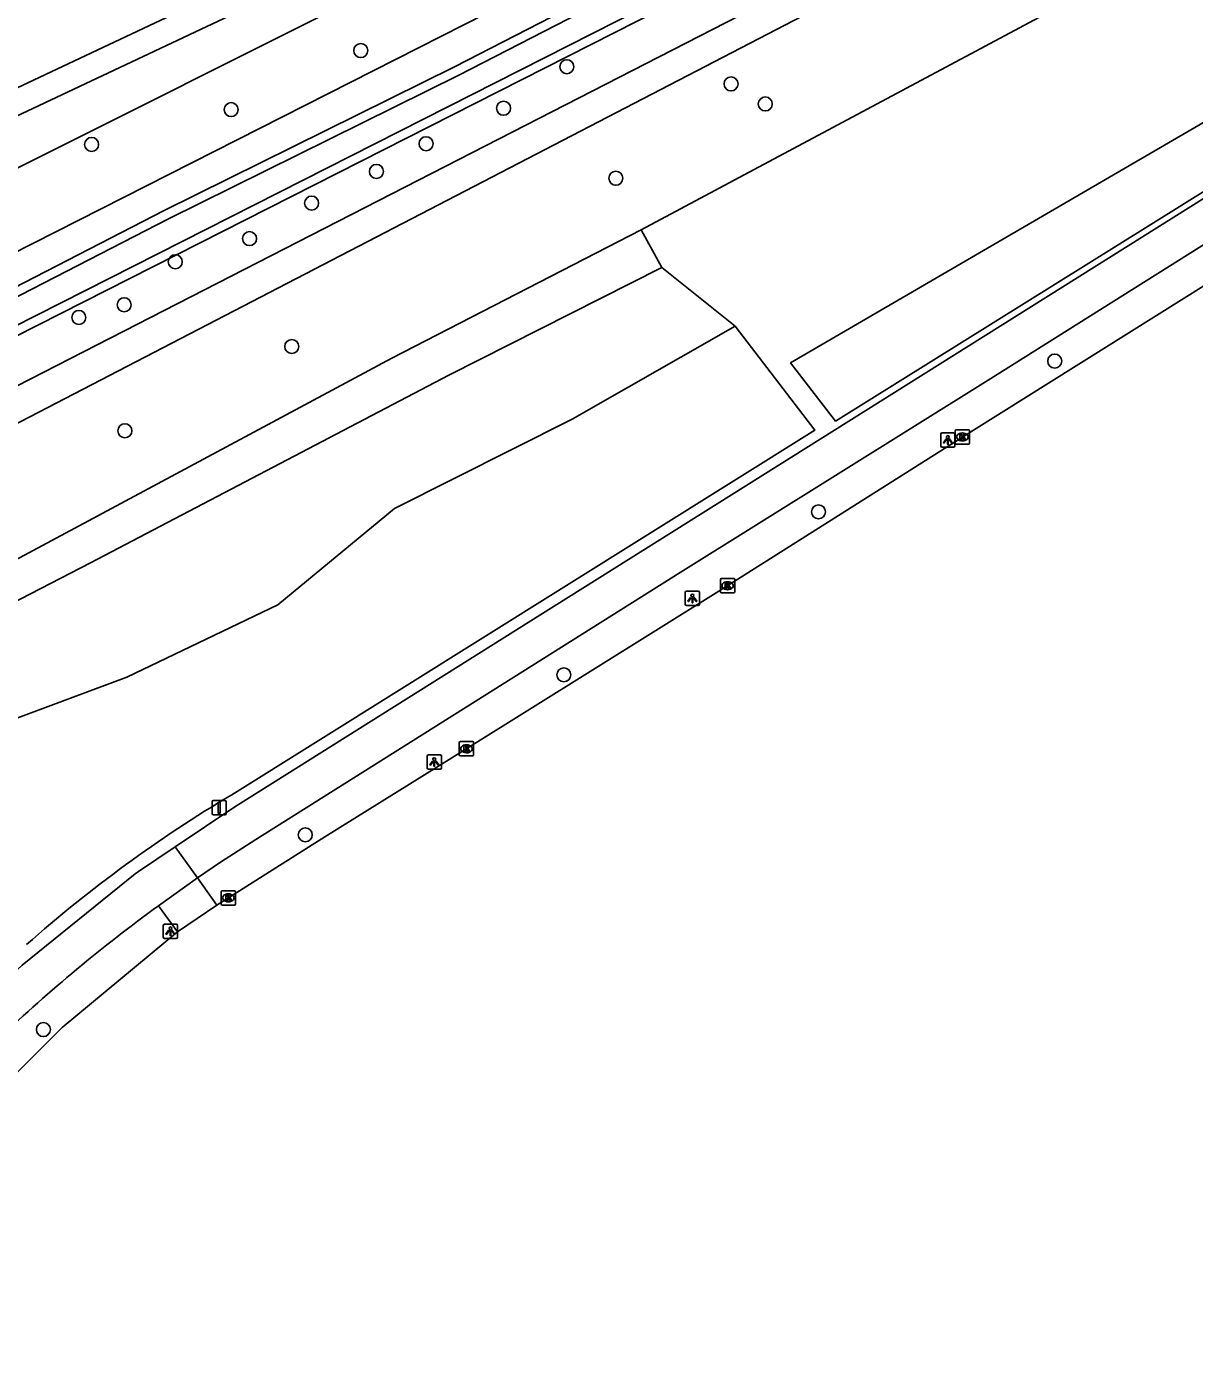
# Model space of a CAD drawing. Extents: x 158838 to 160074, y 386376 to 387776.
# Drawn here: x 159654.6 to 159736.2, y 387029.6 to 387122 of the extents above; entities that cross this region are included whole.
import ezdxf

# ---------------------------------------------------------------- set-up
doc = ezdxf.new("R2010")
doc.units = 0
for name, color, linetype in [('IMGEO_Boom', 7, 'Continuous'), ('IMGEO_Fietspad_gesloten', 7, 'Continuous'), ('IMGEO_Groenvoorziening', 7, 'Continuous'), ('IMGEO_Hek', 7, 'Continuous'), ('IMGEO_Kolk', 7, 'Continuous'), ('IMGEO_Lichtpunt', 7, 'Continuous'), ('IMGEO_Rijbaan_lokaal_gesloten', 7, 'Continuous'), ('IMGEO_Verkeersbordpaal', 7, 'Continuous'), ('IMGEO_Voetpad_halfverhard', 7, 'Continuous'), ('IMGEO_Voetpad_open', 7, 'Continuous'), ('IMGEO_Waterloop', 7, 'Continuous')]:
    doc.layers.add(name, color=color, linetype=linetype)

msp = doc.modelspace()

# ---------------------------------------------------------------- linework, layer by layer
at = {"layer": 'IMGEO_Boom'}
for centre in [(159677.93, 387120.309), (159692.33, 387119.182), (159703.798, 387117.979), (159706.194, 387116.578), (159668.88, 387116.185), (159687.906, 387116.283), (159682.492, 387113.804), (159659.129, 387113.753), (159679.022, 387111.868), (159695.747, 387111.392), (159674.497, 387109.655), (159670.162, 387107.174), (159664.974, 387105.558), (159661.405, 387102.556), (159658.237, 387101.669), (159673.11, 387099.639), (159726.409, 387098.623), (159661.455, 387093.756), (159709.906, 387088.09), (159692.12, 387076.708), (159674.055, 387065.531), (159655.756, 387051.928)]:
    msp.add_circle(centre, 0.489, dxfattribs=at)
at = {"layer": 'IMGEO_Fietspad_gesloten'}
for points in [[(159664.962, 387064.683), (159669.143, 387067.488), (159691.436, 387081.491), (159720.405, 387099.695), (159809.54, 387155.64), (159810.061, 387155.967), (159863.289, 387189.363), (159865.511, 387190.884), (159867.589, 387192.598), (159869.505, 387194.491), (159871.244, 387196.547), (159872.148, 387197.781), (159876.474, 387203.301)], [(159828.08, 387164.155), (159811.527, 387153.742), (159811.277, 387153.585), (159721.943, 387097.407), (159700.242, 387083.854), (159670.599, 387065.207), (159668.133, 387063.629), (159666.525, 387062.536)], [(159630.181, 387027.448), (159630.968, 387028.858), (159636.132, 387036.681), (159641.975, 387044.011), (159650.9, 387053.321), (159654.276, 387056.426), (159662.176, 387062.797), (159662.404, 387062.966), (159664.962, 387064.683)], [(159664.962, 387064.683), (159666.525, 387062.536)], [(159663.793, 387060.577), (159666.525, 387062.536)]]:
    msp.add_lwpolyline(points, dxfattribs=at)
msp.add_arc((159730.339, 386969.196), 113.044, 126.06293, 133.38041, dxfattribs=at)
at = {"layer": 'IMGEO_Groenvoorziening'}
for points in [[(159645.524, 387301.577), (159644.629, 387300.367), (159644.33, 387299.482), (159675.523, 387237.448), (159682.094, 387240.453), (159683.266, 387240.095), (159688.637, 387229.572), (159690.486, 387224.919), (159726.279, 387154.67), (159725.966, 387153.209), (159702.548, 387141.837), (159688.429, 387133.977), (159639.415, 387110.896), (159634.721, 387108.086)], [(159634.959, 387107.068), (159640.126, 387109.263), (159689.331, 387132.453), (159704.278, 387139.271), (159727.889, 387152.066), (159728.219, 387154.935), (159692.561, 387226.295), (159684.987, 387241.17), (159680.083, 387243.725), (159677.111, 387244.05), (159647.826, 387299.765), (159649.733, 387301.496)], [(159621.159, 387087.114), (159637.161, 387095.227), (159664.203, 387109.128), (159684.482, 387119.174), (159721.072, 387137.979), (159781.198, 387168.407), (159855.649, 387206.702), (159873.796, 387216.367), (159882.45, 387221.507), (159893.934, 387227.463)], [(159896.766, 387226.1), (159881.92, 387217.198), (159872.238, 387211.618), (159857.493, 387204.28), (159755.19, 387151.759), (159650.522, 387098.688), (159630.344, 387088.139), (159559.038, 387051.555), (159555.323, 387049.194), (159554.469, 387048.652)], [(159697.521, 387107.796), (159737.341, 387129.061), (159774.317, 387148.229), (159848.513, 387185.755), (159868.077, 387196.362), (159868.422, 387197.445), (159870.546, 387204.112)], [(159731.658, 387150.945), (159730.167, 387148.719), (159710.495, 387139.641), (159704.963, 387138.257), (159690.261, 387130.314), (159640.93, 387105.599), (159634.868, 387102.636)], [(159733.757, 387146.818), (159733.768, 387146.796), (159718.418, 387139.009), (159650.28, 387104.441), (159619.739, 387088.947)], [(159766.727, 387132.726), (159768.341, 387130.141), (159711.099, 387094.433), (159707.958, 387098.492), (159766.727, 387132.726)], [(159636.095, 387075.247), (159680.111, 387098.832), (159697.521, 387107.796)], [(159697.521, 387107.796), (159698.971, 387105.166)], [(159698.971, 387105.166), (159684.087, 387097.647), (159659.049, 387084.521), (159637.346, 387073.321)], [(159704.087, 387101.061), (159698.971, 387105.166)], [(159612.197, 387053.349), (159626.268, 387061.175), (159646.637, 387070.979), (159661.593, 387076.548), (159672.132, 387081.59), (159680.283, 387088.316), (159692.696, 387094.559), (159704.087, 387101.061)], [(159704.087, 387101.061), (159709.655, 387093.806), (159668.918, 387068.335)]]:
    msp.add_lwpolyline(points, dxfattribs=at)
msp.add_arc((159718.211, 386985.756), 96.172, 120.83384, 131.42964, dxfattribs=at)
at = {"layer": 'IMGEO_Hek'}
for points in [[(159718.418, 387139.009), (159650.28, 387104.441)], [(159704.087, 387101.061), (159709.655, 387093.806), (159668.918, 387068.335)]]:
    msp.add_lwpolyline(points, dxfattribs=at)
msp.add_arc((159718.211, 386985.756), 96.172, 120.83384, 131.42964, dxfattribs=at)
at = {"layer": 'IMGEO_Kolk'}
for p, q in [((159719.458, 387092.894), (159719.458, 387093.746)), ((159719.533, 387093.82), (159720.385, 387093.82)), ((159719.969, 387093.04), (159719.944, 387093.04)), ((159719.946, 387093.6), (159719.971, 387093.6)), ((159720.459, 387093.746), (159720.459, 387092.894)), ((159720.385, 387092.82), (159719.533, 387092.82)), ((159703.056, 387082.501), (159703.056, 387083.353)), ((159703.131, 387083.427), (159703.983, 387083.427)), ((159703.544, 387083.207), (159703.569, 387083.207)), ((159704.057, 387083.353), (159704.057, 387082.501)), ((159703.983, 387082.427), (159703.131, 387082.427)), ((159703.567, 387082.647), (159703.542, 387082.647)), ((159684.816, 387071.113), (159684.816, 387071.965)), ((159684.891, 387072.039), (159685.743, 387072.039)), ((159685.304, 387071.819), (159685.329, 387071.819)), ((159685.817, 387071.965), (159685.817, 387071.113)), ((159685.743, 387071.039), (159684.891, 387071.039)), ((159685.327, 387071.259), (159685.302, 387071.259)), ((159668.255, 387061.629), (159669.107, 387061.629)), ((159668.18, 387060.703), (159668.18, 387061.555)), ((159668.691, 387060.849), (159668.666, 387060.849)), ((159668.668, 387061.409), (159668.693, 387061.409)), ((159669.181, 387061.555), (159669.181, 387060.703)), ((159669.107, 387060.629), (159668.255, 387060.629))]:
    msp.add_line(p, q, dxfattribs=at)
for points in [[(159719.458, 387092.894), (159719.458, 387093.746)], [(159719.533, 387093.82), (159720.385, 387093.82)], [(159719.779, 387093.52), (159719.902, 387093.52), (159719.902, 387093.369), (159720.032, 387093.52), (159720.196, 387093.52), (159720.05, 387093.369), (159720.203, 387093.12), (159720.051, 387093.12), (159719.966, 387093.284), (159719.902, 387093.217), (159719.902, 387093.12), (159719.779, 387093.12), (159719.779, 387093.52)], [(159720.459, 387093.746), (159720.459, 387092.894)], [(159720.385, 387092.82), (159719.533, 387092.82)], [(159703.056, 387082.501), (159703.056, 387083.353)], [(159703.131, 387083.427), (159703.983, 387083.427)], [(159703.377, 387083.127), (159703.5, 387083.127), (159703.5, 387082.976), (159703.63, 387083.127), (159703.794, 387083.127), (159703.648, 387082.976), (159703.801, 387082.727), (159703.649, 387082.727), (159703.564, 387082.891), (159703.5, 387082.824), (159703.5, 387082.727), (159703.377, 387082.727), (159703.377, 387083.127)], [(159704.057, 387083.353), (159704.057, 387082.501)], [(159703.983, 387082.427), (159703.131, 387082.427)], [(159684.816, 387071.113), (159684.816, 387071.965)], [(159684.891, 387072.039), (159685.743, 387072.039)], [(159685.817, 387071.965), (159685.817, 387071.113)], [(159685.743, 387071.039), (159684.891, 387071.039)], [(159685.137, 387071.739), (159685.26, 387071.739), (159685.26, 387071.588), (159685.39, 387071.739), (159685.554, 387071.739), (159685.408, 387071.588), (159685.561, 387071.339), (159685.409, 387071.339), (159685.324, 387071.503), (159685.26, 387071.436), (159685.26, 387071.339), (159685.137, 387071.339), (159685.137, 387071.739)], [(159668.255, 387061.629), (159669.107, 387061.629)], [(159668.18, 387060.703), (159668.18, 387061.555)], [(159668.501, 387061.329), (159668.624, 387061.329), (159668.624, 387061.178), (159668.754, 387061.329), (159668.918, 387061.329), (159668.772, 387061.178), (159668.925, 387060.929), (159668.773, 387060.929), (159668.688, 387061.093), (159668.624, 387061.026), (159668.624, 387060.929), (159668.501, 387060.929), (159668.501, 387061.329)], [(159669.181, 387061.555), (159669.181, 387060.703)], [(159669.107, 387060.629), (159668.255, 387060.629)]]:
    msp.add_lwpolyline(points, dxfattribs=at)
for centre, start, end in [((159719.535, 387093.744), 91.55205, 178.44795), ((159719.535, 387093.744), 91.55205, 178.44795), ((159720.383, 387093.744), 1.55205, 88.44795), ((159720.383, 387093.744), 1.55205, 88.44795), ((159719.535, 387092.896), 181.55205, 268.44795), ((159719.535, 387092.896), 181.55205, 268.44795), ((159720.383, 387092.896), 271.55205, 358.44795), ((159720.383, 387092.896), 271.55205, 358.44795), ((159703.133, 387083.351), 91.55205, 178.44795), ((159703.133, 387083.351), 91.55205, 178.44795), ((159703.981, 387083.351), 1.55205, 88.44795), ((159703.981, 387083.351), 1.55205, 88.44795), ((159703.133, 387082.503), 181.55205, 268.44795), ((159703.133, 387082.503), 181.55205, 268.44795), ((159703.981, 387082.503), 271.55205, 358.44795), ((159703.981, 387082.503), 271.55205, 358.44795), ((159684.893, 387071.963), 91.55205, 178.44795), ((159684.893, 387071.963), 91.55205, 178.44795), ((159685.741, 387071.963), 1.55205, 88.44795), ((159685.741, 387071.963), 1.55205, 88.44795), ((159684.893, 387071.115), 181.55205, 268.44795), ((159684.893, 387071.115), 181.55205, 268.44795), ((159685.741, 387071.115), 271.55205, 358.44795), ((159685.741, 387071.115), 271.55205, 358.44795), ((159668.257, 387061.553), 91.55205, 178.44795), ((159668.257, 387061.553), 91.55205, 178.44795), ((159669.105, 387061.553), 1.55205, 88.44795), ((159669.105, 387061.553), 1.55205, 88.44795), ((159668.257, 387060.705), 181.55205, 268.44795), ((159668.257, 387060.705), 181.55205, 268.44795), ((159669.105, 387060.705), 271.55205, 358.44795), ((159669.105, 387060.705), 271.55205, 358.44795)]:
    msp.add_arc(centre, 0.0765, start, end, dxfattribs=at)
for centre, major_axis, ratio, start_param, end_param in [((159719.945, 387093.32), (-0.387, 0.002), 0.722429, 4.712389, 7.853982), ((159719.97, 387093.32), (-0.39, 0.002), 0.717154, 1.570796, 4.712389), ((159703.543, 387082.927), (-0.387, 0.002), 0.722429, 4.712389, 7.853982), ((159703.568, 387082.927), (-0.39, 0.002), 0.717154, 1.570796, 4.712389), ((159685.303, 387071.539), (-0.387, 0.002), 0.722429, 4.712389, 7.853982), ((159685.328, 387071.539), (-0.39, 0.002), 0.717154, 1.570796, 4.712389), ((159668.667, 387061.129), (-0.387, 0.002), 0.722429, 4.712389, 7.853982), ((159668.692, 387061.129), (-0.39, 0.002), 0.717154, 1.570796, 4.712389)]:
    msp.add_ellipse(centre, major_axis=major_axis, ratio=ratio, start_param=start_param, end_param=end_param, dxfattribs=at)
at = {"layer": 'IMGEO_Lichtpunt'}
for p, q in [((159718.447, 387093.516), (159718.447, 387092.709)), ((159718.447, 387093.516), (159718.447, 387092.709)), ((159719.349, 387093.611), (159718.541, 387093.611)), ((159719.349, 387093.611), (159718.541, 387093.611)), ((159719.443, 387092.709), (159719.443, 387093.516)), ((159719.443, 387092.709), (159719.443, 387093.516)), ((159718.541, 387092.615), (159719.349, 387092.615)), ((159718.541, 387092.615), (159719.349, 387092.615)), ((159700.598, 387082.452), (159700.598, 387081.645)), ((159700.598, 387082.452), (159700.598, 387081.645)), ((159701.5, 387082.547), (159700.692, 387082.547)), ((159701.5, 387082.547), (159700.692, 387082.547)), ((159701.594, 387081.645), (159701.594, 387082.452)), ((159701.594, 387081.645), (159701.594, 387082.452)), ((159700.692, 387081.551), (159701.5, 387081.551)), ((159700.692, 387081.551), (159701.5, 387081.551)), ((159682.57, 387071.021), (159682.57, 387070.214)), ((159682.57, 387071.021), (159682.57, 387070.214)), ((159683.472, 387071.116), (159682.664, 387071.116)), ((159683.472, 387071.116), (159682.664, 387071.116)), ((159683.566, 387070.214), (159683.566, 387071.021)), ((159683.566, 387070.214), (159683.566, 387071.021)), ((159682.664, 387070.12), (159683.472, 387070.12)), ((159682.664, 387070.12), (159683.472, 387070.12)), ((159664.136, 387059.196), (159664.136, 387058.389)), ((159664.136, 387059.196), (159664.136, 387058.389)), ((159665.038, 387059.291), (159664.23, 387059.291)), ((159665.038, 387059.291), (159664.23, 387059.291)), ((159665.132, 387058.389), (159665.132, 387059.196)), ((159665.132, 387058.389), (159665.132, 387059.196)), ((159664.23, 387058.295), (159665.038, 387058.295)), ((159664.23, 387058.295), (159665.038, 387058.295))]:
    msp.add_line(p, q, dxfattribs=at)
for points in [[(159718.821, 387093.18), (159718.86, 387093.152), (159718.672, 387092.89), (159718.634, 387092.917), (159718.821, 387093.18)], [(159718.923, 387093.132), (159718.97, 387093.132), (159718.97, 387092.81), (159718.923, 387092.81), (159718.923, 387093.132)], [(159719.033, 387093.152), (159719.071, 387093.179), (159719.258, 387092.917), (159719.219, 387092.889), (159719.033, 387093.152)], [(159700.972, 387082.116), (159701.011, 387082.088), (159700.823, 387081.826), (159700.785, 387081.853), (159700.972, 387082.116)], [(159701.074, 387082.068), (159701.121, 387082.068), (159701.121, 387081.746), (159701.074, 387081.746), (159701.074, 387082.068)], [(159701.184, 387082.088), (159701.222, 387082.115), (159701.409, 387081.853), (159701.37, 387081.825), (159701.184, 387082.088)], [(159682.944, 387070.685), (159682.983, 387070.657), (159682.795, 387070.395), (159682.757, 387070.422), (159682.944, 387070.685)], [(159683.046, 387070.637), (159683.093, 387070.637), (159683.093, 387070.315), (159683.046, 387070.315), (159683.046, 387070.637)], [(159683.156, 387070.657), (159683.194, 387070.684), (159683.381, 387070.422), (159683.342, 387070.394), (159683.156, 387070.657)], [(159664.51, 387058.86), (159664.549, 387058.832), (159664.361, 387058.57), (159664.323, 387058.597), (159664.51, 387058.86)], [(159664.722, 387058.832), (159664.76, 387058.859), (159664.947, 387058.597), (159664.908, 387058.569), (159664.722, 387058.832)], [(159664.612, 387058.812), (159664.659, 387058.812), (159664.659, 387058.49), (159664.612, 387058.49), (159664.612, 387058.812)]]:
    msp.add_lwpolyline(points, dxfattribs=at)
for centre in [(159718.946, 387093.314), (159701.097, 387082.25), (159683.069, 387070.819), (159664.635, 387058.994)]:
    msp.add_circle(centre, 0.0994, dxfattribs=at)
for centre, start, end in [((159718.541, 387093.516), 90, 180), ((159718.541, 387093.516), 90, 180), ((159719.349, 387093.516), 0, 90), ((159719.349, 387093.516), 0, 90), ((159718.541, 387092.709), 180, 270), ((159718.541, 387092.709), 180, 270), ((159719.349, 387092.709), 270, 0), ((159719.349, 387092.709), 270, 360), ((159700.692, 387082.452), 90, 180), ((159700.692, 387082.452), 90, 180), ((159701.5, 387082.452), 0, 90), ((159701.5, 387082.452), 0, 90), ((159700.692, 387081.645), 180, 270), ((159700.692, 387081.645), 180, 270), ((159701.5, 387081.645), 270, 0), ((159701.5, 387081.645), 270, 360), ((159682.664, 387071.021), 90, 180), ((159682.664, 387071.021), 90, 180), ((159683.472, 387071.021), 0, 90), ((159683.472, 387071.021), 0, 90), ((159682.664, 387070.214), 180, 270), ((159682.664, 387070.214), 180, 270), ((159683.472, 387070.214), 270, 0), ((159683.472, 387070.214), 270, 360), ((159664.23, 387059.196), 90, 180), ((159664.23, 387059.196), 90, 180), ((159665.038, 387059.196), 0, 90), ((159665.038, 387059.196), 0, 90), ((159664.23, 387058.389), 180, 270), ((159664.23, 387058.389), 180, 270), ((159665.038, 387058.389), 270, 0), ((159665.038, 387058.389), 270, 360)]:
    msp.add_arc(centre, 0.0946, start, end, dxfattribs=at)
at = {"layer": 'IMGEO_Rijbaan_lokaal_gesloten'}
for points in [[(159829.333, 387162.157), (159823.867, 387158.732), (159812.857, 387151.725), (159809.798, 387149.845), (159792.144, 387138.681), (159757.511, 387116.928), (159738.94, 387105.199), (159720.727, 387093.804), (159702.953, 387082.542), (159685.338, 387071.55), (159675.411, 387065.389), (159667.871, 387060.617)], [(159667.871, 387060.617), (159665.138, 387058.749)], [(159665.138, 387058.749), (159657.076, 387052.079), (159656.85, 387051.874), (159648.44, 387043.451), (159640.815, 387034.309), (159638.674, 387031.415), (159637.095, 387029.333), (159634.77, 387025.693), (159632.291, 387021.275), (159628.394, 387013.294), (159626.674, 387009.805)]]:
    msp.add_lwpolyline(points, dxfattribs=at)
at = {"layer": 'IMGEO_Verkeersbordpaal'}
for p, q in [((159667.539, 387067.024), (159667.539, 387067.824)), ((159667.539, 387067.824), (159667.539, 387067.024)), ((159667.639, 387067.924), (159668.429, 387067.924)), ((159668.429, 387067.924), (159667.639, 387067.924)), ((159668.529, 387067.824), (159668.529, 387067.024)), ((159668.529, 387067.024), (159668.529, 387067.824)), ((159668.429, 387066.924), (159667.639, 387066.924)), ((159667.639, 387066.924), (159668.429, 387066.924))]:
    msp.add_line(p, q, dxfattribs=at)
msp.add_lwpolyline([(159667.959, 387067.799), (159668.109, 387067.799), (159668.109, 387067.049), (159667.959, 387067.049), (159667.959, 387067.799)], dxfattribs=at)
for centre, start, end in [((159667.639, 387067.824), 90, 180), ((159667.639, 387067.824), 90, 180), ((159668.429, 387067.824), 0, 90), ((159668.429, 387067.824), 360, 90), ((159667.639, 387067.024), 180, 270), ((159667.639, 387067.024), 180, 270), ((159668.429, 387067.024), 270, 0), ((159668.429, 387067.024), 270, 0)]:
    msp.add_arc(centre, 0.1, start, end, dxfattribs=at)
at = {"layer": 'IMGEO_Voetpad_halfverhard'}
for points in [[(159557.143, 387047.692), (159557.48, 387047.863), (159624.872, 387082.009), (159712.819, 387127.086), (159859.851, 387202.901), (159867.901, 387206.794)], [(159869.964, 387203.812), (159860.861, 387199.798), (159854.829, 387196.89), (159818.268, 387178.454), (159736.788, 387137.27), (159633.649, 387083.755), (159631.244, 387082.511)]]:
    msp.add_lwpolyline(points, dxfattribs=at)
at = {"layer": 'IMGEO_Voetpad_open'}
for points in [[(159666.525, 387062.536), (159667.871, 387060.617)], [(159665.138, 387058.749), (159663.793, 387060.577)]]:
    msp.add_lwpolyline(points, dxfattribs=at)
at = {"layer": 'IMGEO_Waterloop'}
for points in [[(159896.265, 387226.551), (159881.593, 387217.753), (159871.933, 387212.186), (159857.202, 387204.855), (159754.897, 387152.333), (159650.227, 387099.261), (159630.048, 387088.711), (159558.717, 387052.115), (159554.656, 387050.244)], [(159555.125, 387052.915), (159558.645, 387054.699), (159567.918, 387059.4), (159621.45, 387086.539), (159637.454, 387094.653), (159664.493, 387108.553), (159684.772, 387118.599), (159721.365, 387137.405), (159781.491, 387167.833), (159855.948, 387206.131), (159874.112, 387215.805), (159882.763, 387220.944), (159894.24, 387226.896)]]:
    msp.add_lwpolyline(points, dxfattribs=at)

doc.saveas('drawing.dxf')
